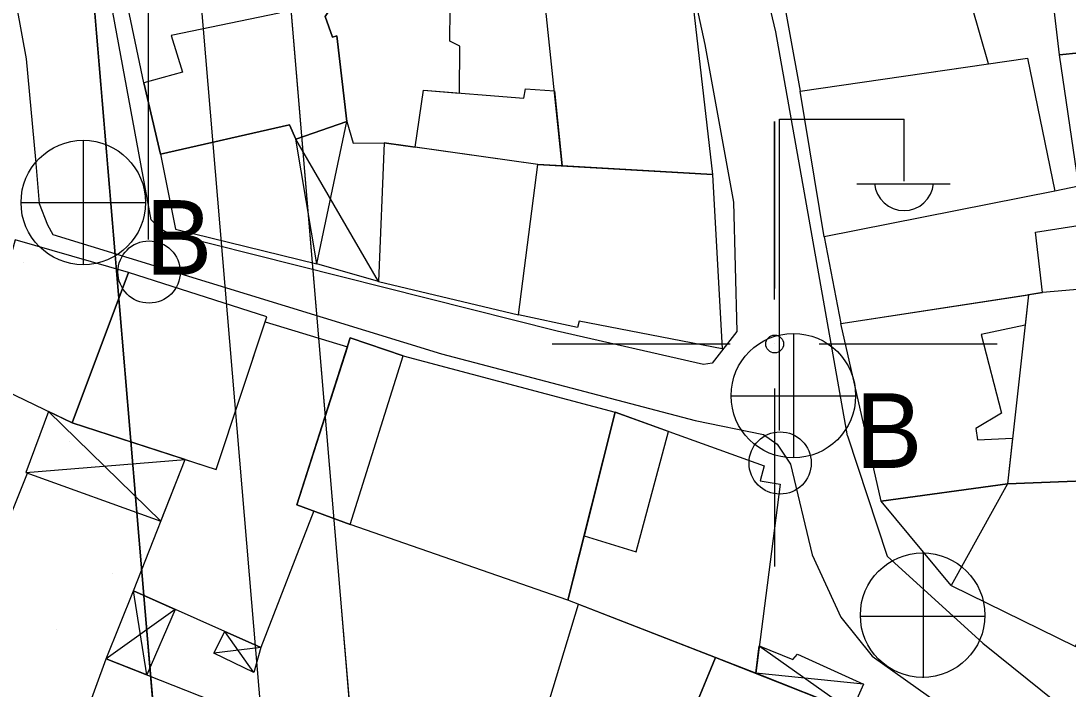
# Model space of a CAD drawing. Extents: x 417997 to 421451, y 4451742 to 4455216.
# Drawn here: x 419957.6 to 420016.5, y 4452480.6 to 4452518.2 of the extents above; entities that cross this region are included whole.
import ezdxf

# ---------------------------------------------------------------- set-up
doc = ezdxf.new("R2010")
doc.units = 0
for name, color, linetype in [('ADA', 7, 'Continuous'), ('ADAKENARI', 7, 'Continuous'), ('B_Mesken', 7, 'Continuous'), ('B_Sundurma', 7, 'Continuous'), ('B_Teras', 7, 'Continuous'), ('Default', 7, 'Continuous'), ('KALDIRIM', 7, 'Continuous'), ('P_Grid', 7, 'Continuous'), ('PAFTALAMA', 7, 'Continuous'), ('PL_REKRASYON', 7, 'Continuous'), ('PL_TURZM', 7, 'Continuous'), ('S_Elektrik_Diregi', 7, 'Continuous'), ('S_Rogar_Kapagi', 7, 'Continuous'), ('S_Rogar_Kapagi_Buski', 7, 'Continuous'), ('Sinir_Duvar_tek_tarafa_ait', 7, 'Continuous'), ('TR_PARKALANI', 7, 'Continuous'), ('TR_TİCK', 7, 'Continuous'), ('Yol_Sose', 7, 'Continuous')]:
    doc.layers.add(name, color=color, linetype=linetype)

# ---------------------------------------------------------------- blocks, each defined once
blk = doc.blocks.new('POINT_DISPLAY')
at = {"layer": 'Default'}
blk.add_line((0, 0), (0, 0), dxfattribs=at)

msp = doc.modelspace()

# ---------------------------------------------------------------- linework, layer by layer
at = {"layer": 'ADA'}
for p, q in [((419958.536, 4452688.24), (419975.571, 4452485.883)), ((419958.536, 4452688.24), (419975.571, 4452485.883)), ((419975.571, 4452485.883), (419979.539, 4452438.792)), ((419975.571, 4452485.883), (419979.539, 4452438.792))]:
    msp.add_line(p, q, dxfattribs=at)
at = {"layer": 'ADAKENARI'}
for p, q in [((419950.937, 4452647.374), (419964.61, 4452484.961)), ((419950.937, 4452647.374), (419964.61, 4452484.961)), ((419964.61, 4452484.96), (419968.578, 4452437.869)), ((419964.61, 4452484.96), (419968.578, 4452437.869))]:
    msp.add_line(p, q, dxfattribs=at)
at = {"layer": 'B_Mesken'}
for points in [[(420016.013, 4452516.263), (420014.85, 4452526.176), (420016.218, 4452526.569), (420021.864, 4452527.177), (420023.387, 4452517.004)], [(419999.652, 4452523.994), (420001.433, 4452514.21), (420012.029, 4452515.743), (420009.248, 4452525.418)], [(419964.544, 4452514.687), (419963.006, 4452522.036), (419969.82, 4452523.495), (419973.64, 4452524.399), (419975.243, 4452519.153), (419974.738, 4452518.404), (419975.135, 4452517.256), (419975.388, 4452517.325), (419975.945, 4452512.517), (419973.078, 4452511.516), (419972.728, 4452512.312), (419965.464, 4452510.667)], [(419982.276, 4452514.099), (419982.307, 4452516.751), (419981.732, 4452517.024), (419981.773, 4452520.632), (419974.698, 4452520.935), (419975.243, 4452519.153), (419974.738, 4452518.404), (419975.135, 4452517.256), (419975.388, 4452517.325), (419975.945, 4452512.517), (419976.306, 4452511.288), (419978.048, 4452511.305), (419979.784, 4452511.061), (419980.261, 4452514.26)], [(419988.061, 4452510.009), (419987.069, 4452519.503), (419995.367, 4452519.492), (419996.497, 4452509.519)], [(420016.013, 4452516.263), (420024.671, 4452517.133), (420026.223, 4452507.424), (420021.956, 4452506.833), (420022.019, 4452506.103), (420017.574, 4452505.669)], [(420014.212, 4452516.059), (420015.752, 4452508.598), (420002.775, 4452506.023), (420001.433, 4452514.21)], [(419979.784, 4452511.061), (419980.261, 4452514.26), (419985.892, 4452513.811), (419985.988, 4452514.341), (419987.62, 4452514.23), (419988.061, 4452510.009), (419986.695, 4452510.088)], [(419965.464, 4452510.667), (419966.325, 4452506.448), (419974.263, 4452504.512), (419973.078, 4452511.516), (419972.728, 4452512.312)], [(419986.695, 4452510.088), (419978.048, 4452511.305), (419977.721, 4452503.519), (419985.593, 4452501.645)], [(419986.695, 4452510.088), (419996.497, 4452509.519), (419997.045, 4452499.722), (419989.004, 4452501.285), (419988.92, 4452500.928), (419985.593, 4452501.645)], [(420002.775, 4452506.023), (420003.718, 4452501.157), (420015.066, 4452502.892), (420014.657, 4452506.285), (420017.42, 4452506.715), (420017.102, 4452508.875), (420015.752, 4452508.598)], [(419955.166, 4452498.142), (419960.498, 4452495.564), (419963.665, 4452504.019), (419957.305, 4452505.854)], [(419960.498, 4452495.564), (419968.611, 4452492.937), (419971.448, 4452501.532), (419963.665, 4452504.019)], [(420014.276, 4452502.771), (420013.091, 4452492.143), (420020.757, 4452492.446), (420022.249, 4452503.504), (420015.066, 4452502.892)], [(420005.991, 4452491.161), (420003.718, 4452501.157), (420014.276, 4452502.771), (420014.086, 4452501.063), (420011.618, 4452500.543), (420012.754, 4452496.103), (420011.31, 4452495.248), (420011.395, 4452494.603), (420013.376, 4452494.701), (420013.091, 4452492.143)], [(419974.094, 4452490.615), (419971.114, 4452482.943), (419963.954, 4452486.117), (419966.857, 4452493.505), (419968.611, 4452492.937), (419971.353, 4452501.245), (419975.983, 4452499.848), (419973.139, 4452490.967)], [(419979.106, 4452499.33), (419991.028, 4452496.165), (419989.285, 4452489.221), (419988.377, 4452485.603), (419976.141, 4452489.86), (419973.139, 4452490.967), (419976.14, 4452500.34)], [(419988.377, 4452485.603), (419991.028, 4452496.165), (419999.412, 4452493.158), (419999.192, 4452492.313), (420000.302, 4452492.125), (419998.937, 4452481.487), (419996.68, 4452482.376)], [(420009.921, 4452486.426), (420005.991, 4452491.161), (420013.091, 4452492.143)], [(420013.091, 4452492.143), (420009.921, 4452486.426), (420016.906, 4452482.994), (420018.545, 4452486.602), (420020.145, 4452486.037), (420020.358, 4452486.573), (420020.757, 4452492.446)], [(419985.691, 4452474.537), (419988.98, 4452485.369), (419996.68, 4452482.376), (419991.92, 4452470.826), (419985.289, 4452473.611), (419985.691, 4452474.537)], [(419964.633, 4452465.805), (419964.187, 4452464.333), (419956.456, 4452467.124), (419957.546, 4452469.402), (419960.751, 4452477.737), (419962.411, 4452482.309), (419969.907, 4452479.334)], [(419991.019, 4452468.64), (419996.68, 4452482.376), (420004.32, 4452479.368), (419998.749, 4452465.467)]]:
    msp.add_lwpolyline(points, close=True, dxfattribs=at)
at = {"layer": 'B_Sundurma'}
for p, q in [((419974.263, 4452504.512), (419975.945, 4452512.517)), ((419977.721, 4452503.519), (419973.078, 4452511.516)), ((419959.184, 4452496.2), (419965.492, 4452490.033)), ((419957.904, 4452492.775), (419966.857, 4452493.505)), ((419964.7, 4452481.4), (419963.954, 4452486.117)), ((419966.292, 4452485.08), (419962.411, 4452482.309)), ((419970.722, 4452481.534), (419969.094, 4452483.838)), ((419971.114, 4452482.943), (419968.474, 4452482.625)), ((419999.135, 4452483.031), (420004.32, 4452479.368)), ((420004.993, 4452480.883), (419998.937, 4452481.487))]:
    msp.add_line(p, q, dxfattribs=at)
for points in [[(419977.721, 4452503.519), (419974.263, 4452504.512), (419973.078, 4452511.516), (419975.945, 4452512.517), (419976.306, 4452511.288), (419978.048, 4452511.305)], [(419959.184, 4452496.2), (419957.904, 4452492.775), (419965.492, 4452490.033), (419966.857, 4452493.505), (419960.498, 4452495.564)], [(419966.292, 4452485.08), (419964.7, 4452481.4), (419962.411, 4452482.309), (419963.954, 4452486.117)], [(419971.114, 4452482.943), (419970.722, 4452481.534), (419968.474, 4452482.625), (419969.094, 4452483.838)], [(419999.135, 4452483.031), (420001.012, 4452482.272), (420001.28, 4452482.572), (420004.993, 4452480.883), (420004.32, 4452479.368), (419998.937, 4452481.487)]]:
    msp.add_lwpolyline(points, close=True, dxfattribs=at)
at = {"layer": 'B_Teras'}
for points in [[(419964.544, 4452514.687), (419965.464, 4452510.667), (419972.728, 4452512.312), (419973.078, 4452511.516), (419975.945, 4452512.517), (419975.388, 4452517.325), (419975.135, 4452517.256), (419974.738, 4452518.404), (419975.243, 4452519.153), (419973.64, 4452524.399), (419969.82, 4452523.495), (419971.032, 4452520.109), (419971.614, 4452520.096), (419972.147, 4452518.604), (419966.074, 4452517.339), (419966.713, 4452515.287)], [(419973.139, 4452490.967), (419976.141, 4452489.86), (419979.106, 4452499.33), (419976.14, 4452500.34)], [(419989.285, 4452489.221), (419992.22, 4452488.322), (419994.026, 4452495.09), (419991.028, 4452496.165)]]:
    msp.add_lwpolyline(points, close=True, dxfattribs=at)
at = {"layer": 'KALDIRIM'}
for p, q in [((419953.355, 4452690.175), (419970.589, 4452485.464)), ((419953.355, 4452690.175), (419970.589, 4452485.464)), ((419970.589, 4452485.463), (419974.557, 4452438.373)), ((419970.589, 4452485.463), (419974.557, 4452438.373))]:
    msp.add_line(p, q, dxfattribs=at)
at = {"layer": 'P_Grid'}
for p, q in [((420000, 4452512.5), (420000, 4452503.125)), ((419987.5, 4452500), (419996.875, 4452500)), ((420000, 4452500), (420000, 4452500)), ((420003.125, 4452500), (420012.5, 4452500)), ((420000, 4452496.875), (420000, 4452487.5))]:
    msp.add_line(p, q, dxfattribs=at)
at = {"layer": 'PAFTALAMA'}
for p, q in [((420000, 4452502.5), (420000, 4452512.5)), ((420000, 4452502.5), (420000, 4452512.5)), ((419987.5, 4452500), (419997.5, 4452500)), ((419987.5, 4452500), (419997.5, 4452500)), ((420002.5, 4452500), (420012.5, 4452500)), ((420002.5, 4452500), (420012.5, 4452500)), ((420000, 4452497.5), (420000, 4452487.5)), ((420000, 4452497.5), (420000, 4452487.5))]:
    msp.add_line(p, q, dxfattribs=at)
msp.add_circle((420000, 4452500), 0.5, dxfattribs=at)
msp.add_circle((420000, 4452500), 0.5, dxfattribs=at)
at = {"layer": 'PL_REKRASYON'}
msp.add_lwpolyline([(419976.956, 4452338.441), (419968.578, 4452437.869), (419964.61, 4452484.96), (419950.937, 4452647.374)], dxfattribs=at)
msp.add_lwpolyline([(419976.956, 4452338.441), (419968.578, 4452437.869), (419964.61, 4452484.96), (419950.937, 4452647.374)], dxfattribs=at)
at = {"layer": 'PL_TURZM'}
msp.add_lwpolyline([(419958.536, 4452688.24), (419975.571, 4452485.883), (419976.118, 4452479.396), (420043.833, 4452477.118), (420040.606, 4452486.64), (420032.782, 4452517.199), (420030.683, 4452526.968), (420025.193, 4452558.481), (420023.738, 4452568.371), (420022.737, 4452576.698), (420021.093, 4452598.649), (420019.91, 4452628.227), (420020.438, 4452652.348), (420021.459, 4452669.207), (420023.788, 4452704.811), (420019.266, 4452708.582), (419962.966, 4452694.44), (419958.536, 4452688.24)], dxfattribs=at)
msp.add_lwpolyline([(419958.536, 4452688.24), (419975.571, 4452485.883), (419976.118, 4452479.396), (420043.833, 4452477.118), (420040.606, 4452486.64), (420032.782, 4452517.199), (420030.683, 4452526.968), (420025.193, 4452558.481), (420023.738, 4452568.371), (420022.737, 4452576.698), (420021.093, 4452598.649), (420019.91, 4452628.227), (420020.438, 4452652.348), (420021.459, 4452669.207), (420023.788, 4452704.811), (420019.266, 4452708.582), (419962.966, 4452694.44), (419958.536, 4452688.24)], dxfattribs=at)
at = {"layer": 'S_Elektrik_Diregi'}
for p, q in [((419964.794, 4452505.881), (419964.794, 4452523.381)), ((420000.272, 4452495.145), (420000.272, 4452512.645)), ((420000.272, 4452512.645), (420007.272, 4452512.645)), ((420007.272, 4452509.145), (420007.272, 4452512.645)), ((420004.612, 4452509.005), (420009.862, 4452509.005))]:
    msp.add_line(p, q, dxfattribs=at)
for centre in [(419964.83, 4452504.046), (420000.308, 4452493.309)]:
    msp.add_circle(centre, 1.75, dxfattribs=at)
msp.add_arc((420007.273, 4452509.158), 1.658, 184.83843, 355.14641, dxfattribs=at)
at = {"layer": 'S_Rogar_Kapagi'}
for p, q in [((420008.37, 4452481.227), (420008.37, 4452488.227)), ((420004.8, 4452484.692), (420011.8, 4452484.692))]:
    msp.add_line(p, q, dxfattribs=at)
msp.add_circle((420008.317, 4452484.755), 3.5, dxfattribs=at)
at = {"layer": 'S_Rogar_Kapagi_Buski'}
for p, q in [((419961.132, 4452511.455), (419961.132, 4452504.455)), ((419957.632, 4452507.955), (419964.632, 4452507.955)), ((420001.051, 4452500.595), (420001.051, 4452493.595)), ((419997.551, 4452497.095), (420004.551, 4452497.095))]:
    msp.add_line(p, q, dxfattribs=at)
for centre in [(419961.132, 4452507.955), (420001.051, 4452497.095)]:
    msp.add_circle(centre, 3.5, dxfattribs=at)
at = {"layer": 'Sinir_Duvar_tek_tarafa_ait'}
msp.add_lwpolyline([(419953.134, 4452480.628), (419957.989, 4452492.744)], dxfattribs=at)
at = {"layer": 'TR_TİCK'}
msp.add_lwpolyline([(420019.266, 4452708.582), (419962.966, 4452694.44), (419958.536, 4452688.24), (419975.571, 4452485.883), (419976.118, 4452479.396), (420043.833, 4452477.118), (420040.606, 4452486.64), (420032.782, 4452517.199), (420030.683, 4452526.968), (420025.193, 4452558.481), (420023.738, 4452568.371), (420022.737, 4452576.698), (420021.093, 4452598.649), (420019.91, 4452628.227), (420020.438, 4452652.348), (420021.459, 4452669.207), (420023.788, 4452704.811), (420019.266, 4452708.582)], dxfattribs=at)
msp.add_lwpolyline([(420019.266, 4452708.582), (419962.966, 4452694.44), (419958.536, 4452688.24), (419975.571, 4452485.883), (419976.118, 4452479.396), (420043.833, 4452477.118), (420040.606, 4452486.64), (420032.782, 4452517.199), (420030.683, 4452526.968), (420025.193, 4452558.481), (420023.738, 4452568.371), (420022.737, 4452576.698), (420021.093, 4452598.649), (420019.91, 4452628.227), (420020.438, 4452652.348), (420021.459, 4452669.207), (420023.788, 4452704.811), (420019.266, 4452708.582)], dxfattribs=at)
at = {"layer": 'Yol_Sose'}
for points in [[(419996.481, 4452498.928), (419995.997, 4452498.851), (419987.769, 4452500.722), (419965.898, 4452506.236), (419965.476, 4452506.47), (419964.942, 4452506.975), (419962.207, 4452521.817), (419957.298, 4452541.588), (419954.105, 4452556.155), (419951.845, 4452572.306), (419949.638, 4452587.986), (419947.013, 4452603.739), (419943.1, 4452628.434), (419941.07, 4452643.108), (419938.23, 4452663.404), (419936.384, 4452673.319), (419935.748, 4452685.82), (419935.8, 4452693.863), (419935.872, 4452694.062), (419935.951, 4452694.144), (419937.501, 4452694.341)], [(419967.286, 4452687.414), (419968.592, 4452685.576), (419969.645, 4452682.951), (419970.669, 4452677.877), (419971.163, 4452671.812), (419972.513, 4452659.116), (419973.932, 4452647.906), (419974.793, 4452634.963), (419975.452, 4452624.429), (419976.237, 4452620.467), (419978.797, 4452608.089), (419979.352, 4452600.445), (419981.581, 4452590.17), (419984.328, 4452572.216), (419987.389, 4452556.389), (419992.238, 4452534.503), (419996.072, 4452516.843), (419997.682, 4452507.964), (419997.879, 4452500.71), (419996.481, 4452498.928)], [(420004.102, 4452494.842), (420001.68, 4452508.502), (420000.057, 4452517.548), (419998.848, 4452522.676), (419996.596, 4452532.468), (419993.79, 4452545.087), (419990.924, 4452557.663), (419988.187, 4452573.039), (419985.496, 4452586.71), (419983.078, 4452600.803), (419981.309, 4452612.861), (419979.554, 4452624.155), (419978.614, 4452638.209), (419977.405, 4452652.92), (419975.393, 4452669.636), (419973.945, 4452685.236)], [(420004.102, 4452494.842), (420006.321, 4452488.067), (420011.7, 4452483.183), (420021.579, 4452475.231), (420033.047, 4452463.045), (420041.265, 4452456.969), (420046.106, 4452454.042), (420050.196, 4452452.554), (420051.649, 4452452.382), (420053.161, 4452452.546), (420054.589, 4452453.115), (420055.617, 4452454.225), (420057.193, 4452456.661), (420058.499, 4452460.658), (420058.854, 4452466.24), (420058.083, 4452477.614), (420051.673, 4452502.403), (420047.008, 4452519.954), (420043.309, 4452542.666), (420040.284, 4452565.25), (420037.933, 4452577.866), (420036.567, 4452588.059)], [(419945.91, 4452587.865), (419946.528, 4452583.904), (419948.351, 4452570.02), (419951.386, 4452548.477), (419954.961, 4452532.128), (419957.924, 4452516.032), (419958.444, 4452510.369), (419958.659, 4452507.893), (419959.122, 4452506.697), (419959.417, 4452506.156), (419981.261, 4452499.447), (419995.536, 4452495.704), (419999.371, 4452494.921), (420000.137, 4452494.377), (420000.89, 4452493.237), (420002.108, 4452488.156), (420003.721, 4452484.642), (420005.487, 4452482.446), (420016.724, 4452474.465)]]:
    msp.add_lwpolyline(points, dxfattribs=at)

# ---------------------------------------------------------------- block references
at = {"layer": 'TR_PARKALANI', "xscale": 0.1, "yscale": 0.10000000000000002}
for p in [(419957.771, 4452504.59), (419957.771, 4452504.59), (419960.33, 4452494.537), (419960.33, 4452494.537), (419962.768, 4452487.125), (419962.768, 4452487.125), (419959.599, 4452483.936), (419959.599, 4452483.936)]:
    msp.add_blockref('POINT_DISPLAY', p, dxfattribs=at)

# ---------------------------------------------------------------- texts
at = {"layer": 'S_Rogar_Kapagi_Buski'}
for p in [(419964.632, 4452503.891), (420004.551, 4452493.031)]:
    msp.add_text('B', height=4.2, dxfattribs=at).set_placement(p)

doc.saveas('drawing.dxf')
